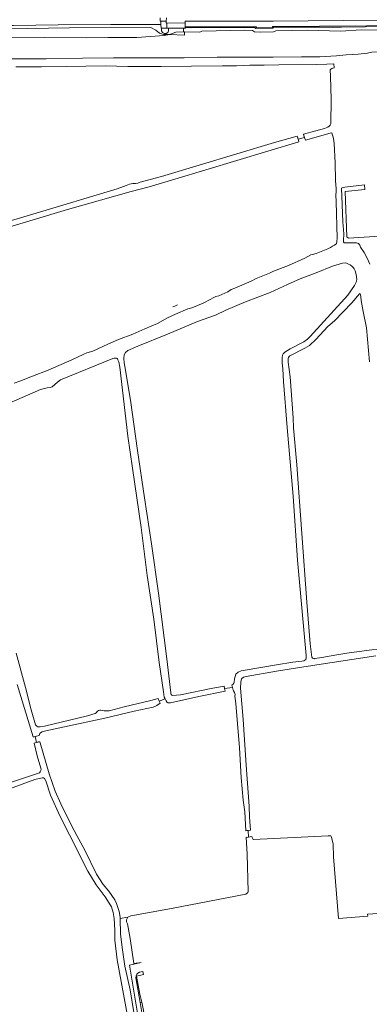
# Model space of a CAD drawing. Header units: metres. Extents: x 209813 to 223847, y 571801 to 587119.
# Tile 561 of 656: x 216440 to 216690, y 585157 to 585862. Entities that reach past the tile are written whole.
import ezdxf

# ---------------------------------------------------------------- set-up
doc = ezdxf.new("R2010")
doc.units = ezdxf.units.M
for name, color, linetype, lineweight in [('B-RO-GK-BESCHOEIING-G', 8, 'GK-BESCHOEIING', 0), ('B-RO-GR-GRAS-GV', 8, 'Continuous', 0), ('B-RO-GR-GROENVOORZIENING-GV', 8, 'Continuous', 0), ('B-RO-KW-KUNSTWERK_PERRON-GV', 8, 'Continuous', 0), ('B-RO-OG-TERREIN_CULTUURSCHEIDING-GV', 8, 'Continuous', 0), ('B-RO-OG-WEG-GV', 8, 'Continuous', 0), ('B-RO-VH-VERHARDING_HALFVERHARDING-GV', 8, 'Continuous', 0), ('B-RO-VH-VERHARDING_OPEN-GV', 8, 'Continuous', 0)]:
    doc.layers.add(name, color=color, linetype=linetype, lineweight=lineweight)
doc.linetypes.add('GK-BESCHOEIING', pattern='A,30,-5,[1,NLCS.shx,S=1,R=0,X=0,Y=0],-5', length=40)

msp = doc.modelspace()

# ---------------------------------------------------------------- linework, layer by layer
at = {"layer": 'B-RO-GK-BESCHOEIING-G', "flags": 128}
for points in [[(216642.477, 585779.789), (216642.849, 585778.645)], [(216638.059, 585778.398), (216638.398, 585777.263)], [(216638.398, 585777.263), (216638.66, 585776.384)], [(216638.66, 585776.384), (216638.88, 585775.646)], [(216638.88, 585775.646), (216639.245, 585774.424)], [(216642.849, 585778.645), (216643.186, 585777.609)], [(216643.186, 585777.609), (216643.435, 585776.843)], [(216643.435, 585776.843), (216643.807, 585775.697)], [(216549.83, 585656.673), (216549.001, 585656.308)], [(216550.453, 585656.948), (216549.83, 585656.673)], [(216551.398, 585657.365), (216550.453, 585656.948)], [(216552.32, 585657.772), (216551.398, 585657.365)], [(216591.554, 585385.043), (216591.364, 585385.901)], [(216591.788, 585383.99), (216591.554, 585385.043)], [(216591.973, 585383.154), (216591.788, 585383.99)], [(216592.204, 585382.11), (216591.973, 585383.154)], [(216450.619, 585349.011), (216452.541, 585349.415)], [(216452.541, 585349.415), (216453.6, 585349.638)], [(216449.165, 585348.704), (216450.065, 585348.894)], [(216450.758, 585344.567), (216449.925, 585344.376)], [(216450.065, 585348.894), (216450.619, 585349.011)], [(216451.56, 585344.751), (216450.758, 585344.567)], [(216453.136, 585345.113), (216451.56, 585344.751)], [(216454.007, 585345.313), (216453.136, 585345.113)]]:
    msp.add_lwpolyline(points, dxfattribs=at)
at = {"layer": 'B-RO-GR-GRAS-GV', "flags": 128}
for points in [[(216430.057, 585855.267), (216475.117, 585855.881), (216533.316, 585856.231), (216536.999, 585854.328), (216539.651, 585852.025), (216542.381, 585851.093), (216544.859, 585851.175), (216547.519, 585851.518), (216551.316, 585852.817), (216556.771, 585853.079), (216556.66, 585854.087), (216556.812, 585855.679), (216546.025, 585855.724), (216546.066, 585853.722), (216545.426, 585852.639), (216544.326, 585851.968), (216543.236, 585851.88), (216541.678, 585852.676), (216541.042, 585853.886), (216540.951, 585855.721), (216540.663, 585855.72), (216540.613, 585858.259), (216504.803, 585858.369), (216467.018, 585858.089), (216435.24, 585857.614)], [(216664.299, 585827.216), (216664.102, 585830.312), (216659.103, 585829.996), (216651.557, 585829.734), (216624.889, 585829.383), (216614.494, 585829.323), (216604.158, 585829.176), (216594.614, 585828.793), (216584.501, 585828.735), (216562.505, 585828.455), (216540.701, 585828.329), (216516.963, 585828.17), (216500.728, 585828.769), (216473.121, 585828.216), (216455.269, 585828.091), (216445.439, 585827.99), (216436.804, 585827.941)], [(216643.186, 585777.609), (216642.477, 585779.789), (216651.2, 585782.293), (216657.54, 585784.012), (216659.81, 585784.94), (216660.917, 585785.592), (216661.572, 585786.419), (216661.993, 585787.363), (216662.358, 585804.739), (216661.91, 585821.412), (216661.64, 585825.825)], [(216435.724, 585601.857), (216439.763, 585603.146), (216448.774, 585606.856), (216459.882, 585611.13), (216476.906, 585618.528), (216485.367, 585622.584), (216487.553, 585623.377), (216491.933, 585624.627), (216502.528, 585629.748), (216510.316, 585633.015), (216520.407, 585636.835), (216528.965, 585640.523), (216538.211, 585644.411), (216545.277, 585648.537), (216551.044, 585651.241), (216559.823, 585654.891), (216562.574, 585655.728), (216570.694, 585658.993), (216576.306, 585661.898), (216577.885, 585662.871), (216579.936, 585663.701), (216582.063, 585664.286), (216588.323, 585667.192), (216590.811, 585668.769), (216593.365, 585669.703), (216605.088, 585674.705), (216608.641, 585676.6), (216618.262, 585680.565), (216621.007, 585681.899), (216631.818, 585686.021), (216643.566, 585691.104), (216647.729, 585693.498), (216648.917, 585693.93), (216651.435, 585694.599), (216659.825, 585697.845), (216661.733, 585698.794), (216663.19, 585699.858), (216664.65, 585700.483), (216665.642, 585701.123), (216665.993, 585701.54), (216666.379, 585703.151), (216666.483, 585705.485), (216665.737, 585731.71), (216665.521, 585736.355), (216665.762, 585738.958), (216665.794, 585740.879), (216665.291, 585746.659), (216665.013, 585759.269), (216664.405, 585773.21), (216663.978, 585776.825), (216662.846, 585780.905), (216661.664, 585780.528), (216643.807, 585775.697), (216643.186, 585777.609), (216638.66, 585776.384), (216639.245, 585774.424), (216550.457, 585747.579), (216532.142, 585742.274), (216519.267, 585738.938), (216473.731, 585725.947), (216372.906, 585695.684)], [(216371.765, 585699.709), (216449.106, 585722.548), (216509.385, 585740.834), (216513.787, 585742.345), (216515.656, 585743.188), (216518.039, 585744.022), (216520.498, 585744.498), (216522.326, 585744.531), (216523.983, 585744.827), (216525.835, 585745.553), (216540.938, 585749.543), (216621.868, 585773.913), (216638.059, 585778.398), (216638.66, 585776.384)], [(216730.939, 585709.038), (216674.546, 585705.444), (216673.488, 585706.371), (216672.297, 585738.914), (216686.453, 585740.37), (216686.06, 585743.646), (216672.016, 585742.01), (216670.745, 585741.849), (216670.039, 585741.509), (216669.724, 585741.293), (216669.633, 585740.907), (216670.001, 585735.625), (216670.607, 585717.154), (216671.216, 585708.505), (216671.096, 585703.781), (216671.14, 585702.971), (216671.253, 585702.552), (216671.346, 585702.331), (216671.469, 585702.231), (216671.755, 585702.144), (216676.031, 585702.251), (216680.425, 585702.129), (216681.797, 585701.738), (216682.658, 585700.455), (216683.34, 585699.015), (216685.87, 585695.165), (216688.071, 585691.197), (216689.874, 585686.884)], [(216591.788, 585383.99), (216591.364, 585385.901), (216591.975, 585386.286), (216592.622, 585387.091), (216592.95, 585387.909), (216593.218, 585390.362), (216594.24, 585393.699), (216595.686, 585395.133), (216597.933, 585396.101), (216613.33, 585398.579), (216623.178, 585400.367), (216634.772, 585402.167), (216641.335, 585402.893), (216642.616, 585403.173), (216643.566, 585403.638), (216644.066, 585404.223), (216644.398, 585405.278), (216644.372, 585406.916), (216638.094, 585475.064), (216635.096, 585521.039), (216630.818, 585569.998), (216628.311, 585602.928), (216627.837, 585611.975), (216627.261, 585616.434), (216627.149, 585619.974), (216627.464, 585621.882), (216627.912, 585622.792), (216629.123, 585623.953), (216633.044, 585626.255), (216642.848, 585631.379), (216645.286, 585633.142), (216647.336, 585635.078), (216674.178, 585664.742), (216678.942, 585671.534), (216680.255, 585673.907), (216680.627, 585675.827), (216680.16, 585679.388), (216679.411, 585682.102), (216678.793, 585683.443), (216678.19, 585684.352), (216677.048, 585685.579), (216675.926, 585686.45), (216674.703, 585686.855), (216673.267, 585687.691), (216672.306, 585687.864), (216670.332, 585687.602), (216663.233, 585685.405), (216651.439, 585680.585), (216640.192, 585676.438), (216630.96, 585672.383), (216618.66, 585666.592), (216601.06, 585659.952), (216587.076, 585653.994), (216579.676, 585650.314), (216566.642, 585645.772), (216545.321, 585636.781), (216524.179, 585628.312), (216517.01, 585625.149), (216515.331, 585623.703), (216514.231, 585621.985), (216514.079, 585619.585), (216514.306, 585616.406), (216514.684, 585613.745), (216518.791, 585589.518), (216523.951, 585553.561), (216528.825, 585519.758), (216533.756, 585486.797), (216538.84, 585451.574), (216544.847, 585404.662), (216547.588, 585380.311)], [(216689.64, 585616.948), (216687.506, 585641.303), (216685.077, 585653.125), (216683.672, 585660.812), (216683.471, 585663.487), (216683.181, 585665.302), (216682.934, 585665.644), (216682.607, 585665.861), (216682.443, 585665.78), (216677.015, 585659.211), (216664.568, 585646.354), (216659.99, 585642.191), (216651.419, 585633.11), (216646.88, 585628.832), (216643.526, 585626.823), (216632.821, 585621.252), (216632.273, 585620.771), (216631.814, 585620.113), (216631.616, 585619.61), (216631.462, 585618.799), (216631.541, 585616.864), (216632.913, 585606.425), (216635.031, 585577.004), (216635.297, 585569.795), (216637.738, 585543.294), (216644.833, 585445.123), (216647.369, 585415.256), (216648.428, 585405.82), (216648.813, 585405.074), (216649.38, 585404.785), (216650.334, 585404.687), (216650.683, 585404.797), (216655.679, 585405.505), (216666.423, 585407.509), (216673.558, 585408.556), (216689.468, 585410.755), (216697.398, 585411.696)], [(216453.211, 585355.898), (216454.283, 585355.973), (216457.443, 585356.529), (216488.159, 585363.92), (216493.64, 585365.519), (216494.36, 585366.013), (216495.311, 585367.164), (216496.021, 585367.686), (216496.959, 585367.897), (216497.735, 585367.862), (216499.948, 585367.439), (216501.88, 585367.326), (216503.587, 585367.479), (216514.34, 585370.222), (216533.282, 585374.74), (216538.55, 585376.182), (216539.432, 585374.33), (216543.575, 585375.913), (216542.957, 585377.208), (216542.311, 585380.887), (216539.443, 585401.939), (216535.536, 585432.874), (216530.72, 585464.09), (216526.389, 585498.448), (216520.324, 585541.066), (216517.017, 585563.891), (216511.125, 585613.119), (216510.444, 585616.932), (216509.882, 585618.564), (216509.63, 585619.092), (216509.329, 585619.401), (216508.892, 585619.614), (216507.819, 585619.728), (216507.083, 585619.629), (216506.154, 585619.317), (216468.88, 585604.043), (216466.647, 585602.488), (216462.882, 585599.205), (216461.409, 585598.742), (216459.196, 585598.451), (216454.417, 585597.313), (216396.311, 585572.087)], [(216436.988, 585408.718), (216443.823, 585384.059), (216447.848, 585368.043), (216451.034, 585357.396)], [(216694.234, 585406.622), (216645.859, 585399.467), (216623.22, 585395.757), (216601.53, 585391.897), (216599.616, 585391.414), (216598.286, 585390.321), (216597.585, 585387.943), (216597.453, 585383.611), (216599.387, 585361.2), (216601.548, 585328.588), (216603.692, 585299.153), (216603.974, 585291.29), (216604.689, 585282.004), (216602.939, 585281.851), (216603.212, 585277.015), (216605.552, 585277.51), (216605.77, 585276.731), (216606.433, 585275.337), (216606.783, 585275.295), (216660.177, 585278.094), (216662.122, 585278.083), (216662.543, 585277.015), (216663.752, 585271.932), (216664.022, 585262.868), (216667.611, 585218.942), (216688.369, 585220.59), (216688.237, 585221.846), (216695.844, 585222.508)], [(216450.619, 585349.011), (216449.165, 585348.704), (216437.782, 585386.316)], [(216548.804, 585378.351), (216554.588, 585378.734), (216577.722, 585383.499), (216585.866, 585384.935), (216586.108, 585383.316)], [(216593.627, 585376.151), (216593.48, 585377.903), (216593.565, 585379.021), (216593.252, 585380.511), (216592.547, 585381.745), (216592.204, 585382.11), (216591.788, 585383.99), (216586.108, 585383.316), (216586.387, 585381.448), (216567.641, 585377.569), (216547.33, 585373.12)], [(216539.432, 585374.33), (216540.151, 585372.818), (216537.616, 585371.203), (216535.143, 585370.125), (216521.552, 585367.279), (216500.429, 585362.092), (216471.705, 585356.065), (216458.332, 585353.105), (216455.796, 585352.31), (216454.389, 585351.717), (216453.941, 585351.281), (216453.673, 585350.414), (216453.6, 585349.638), (216450.619, 585349.011), (216451.56, 585344.751), (216454.007, 585345.313), (216454.153, 585344.404), (216460.709, 585322.3), (216465.016, 585309.879), (216468.941, 585300.978), (216476.566, 585285.277), (216480.45, 585278.152), (216486.133, 585267.821), (216494.42, 585250.673), (216499.296, 585243.276), (216503.441, 585238.322), (216507.517, 585232.313), (216508.876, 585229.675), (216510.739, 585223.97), (216511.412, 585219.721), (216511.441, 585218.798), (216516.842, 585219.703), (216519.095, 585220.752), (216548.208, 585226.061), (216601.39, 585236.221), (216602.779, 585237.571), (216603.007, 585238.256), (216602.14, 585264.772), (216601.464, 585276.949), (216602.253, 585276.813), (216603.212, 585277.015)], [(216545.096, 585373.388), (216544.244, 585374.511), (216543.575, 585375.913)], [(216602.939, 585281.851), (216601.886, 585281.759), (216601.21, 585281.512), (216600.522, 585295.052), (216599.456, 585303.388), (216597.905, 585319.762), (216596.699, 585341.019), (216594.132, 585372.557), (216593.627, 585376.151)], [(216454.681, 585326.499), (216452.157, 585335.246), (216449.925, 585344.376), (216451.56, 585344.751)], [(216313.143, 585271.013), (216317.006, 585271.985), (216315.731, 585276.373), (216410.179, 585308.491), (216440.224, 585318.594), (216453.691, 585323.095)], [(216518.917, 585137.463), (216509.381, 585189.309), (216507.626, 585203.471), (216507.567, 585210.455), (216507.147, 585218.841), (216506.489, 585223.097), (216505.201, 585227.271), (216504.875, 585227.941), (216500.704, 585234.429), (216494.199, 585242.85), (216488.294, 585252.797), (216475.253, 585278.755), (216468.509, 585291.726), (216461.642, 585307.059), (216458.364, 585317.292), (216457.32, 585318.909), (216456.547, 585319.418), (216455.614, 585319.544), (216450.54, 585318.354), (216430.542, 585310.878)]]:
    msp.add_lwpolyline(points, dxfattribs=at)
at = {"layer": 'B-RO-GR-GRAS-GV'}
for points in [[(216661.64, 585825.825, -0.2708459), (216664.299, 585827.216)], [(216547.588, 585380.311, 0.297607), (216548.804, 585378.351)], [(216547.33, 585373.12, -0.182018), (216545.096, 585373.388)], [(216451.034, 585357.396, 0.3012473), (216453.211, 585355.898)], [(216453.691, 585323.095, 0.3452481), (216454.681, 585326.499)]]:
    msp.add_lwpolyline(points, format="xyb", dxfattribs=at)
at = {"layer": 'B-RO-GR-GROENVOORZIENING-GV', "flags": 128}
for points in [[(216721.068, 585857.615), (216620.301, 585857.014), (216620.315, 585855.995), (216608.891, 585855.957), (216608.826, 585856.684), (216557.94, 585856.64), (216557.939, 585855.674), (216558.258, 585855.672), (216558.24, 585856.116), (216562.769, 585856.039), (216594.104, 585856.273), (216607.551, 585856.3), (216608.481, 585855.506), (216620.826, 585855.683), (216620.798, 585856.307), (216622.797, 585856.336), (216641.883, 585856.479), (216669.543, 585856.455), (216721.078, 585857.087)], [(216700.25, 585854.172), (216683.845, 585854.611), (216669.008, 585853.508), (216645.217, 585854.199), (216622.699, 585853.734), (216621.034, 585853.156), (216611.654, 585852.918), (216607.575, 585853.156), (216606.08, 585854.006), (216600.404, 585854.278), (216569.941, 585853.476), (216568.481, 585852.953), (216557.391, 585853.063), (216557.469, 585850.796), (216546.639, 585851.126), (216542.988, 585850.426), (216523.374, 585848.933), (216502.707, 585849.009), (216487.187, 585848.862), (216457.224, 585849.031), (216433.583, 585848.763)], [(216557.939, 585855.674), (216556.812, 585855.679), (216556.66, 585854.087), (216556.771, 585853.079), (216557.391, 585853.063)], [(216431.718, 585833.672), (216458.506, 585833.848), (216484.41, 585834.173), (216506.675, 585834.41), (216532.458, 585834.406), (216557.24, 585834.375), (216580.804, 585834.904), (216600.934, 585835.02), (216620.726, 585835.025), (216641.17, 585835.099), (216654.262, 585835.306), (216666.102, 585835.985), (216672.956, 585836.547), (216681.463, 585837.207), (216688.355, 585837.898), (216691.252, 585838.42), (216700.202, 585838.739), (216710.155, 585839.25), (216712.174, 585839.556), (216716.762, 585840.722), (216718.83, 585841.252), (216720.118, 585841.704), (216729.477, 585843.772), (216737.921, 585844.692)]]:
    msp.add_lwpolyline(points, dxfattribs=at)
at = {"layer": 'B-RO-KW-KUNSTWERK_PERRON-GV', "flags": 128}
msp.add_lwpolyline([(216721.068, 585857.615), (216721.004, 585861.603), (216620.859, 585860.704), (216558.028, 585860.695), (216557.94, 585856.64), (216608.826, 585856.684), (216608.891, 585855.957), (216620.315, 585855.995), (216620.301, 585857.014)], close=True, dxfattribs=at)
at = {"layer": 'B-RO-OG-TERREIN_CULTUURSCHEIDING-GV'}
msp.add_lwpolyline([(216525.374, 585180.428, 0.3760225), (216522.711, 585176.412)], format="xyb", dxfattribs=at)
at = {"layer": 'B-RO-OG-TERREIN_CULTUURSCHEIDING-GV', "flags": 128}
msp.add_lwpolyline([(216522.711, 585176.412), (216525.734, 585158.701), (216526.851, 585158.924), (216525.589, 585164.671), (216523.051, 585177.59), (216528.076, 585178.761), (216527.715, 585180.913), (216525.374, 585180.428)], dxfattribs=at)
at = {"layer": 'B-RO-OG-WEG-GV', "flags": 128}
for points in [[(216524.616, 585146.824), (216518.008, 585185.54), (216526.378, 585187.423), (216521.134, 585186.658), (216518.631, 585204.535), (216516.648, 585215.156), (216516.046, 585216.478), (216516.007, 585217.993), (216516.842, 585219.703), (216511.441, 585218.798), (216511.793, 585207.551), (216513.131, 585196.45), (216514.77, 585184.876), (216518.52, 585167.888), (216522.915, 585141.263)], [(216561.966, 585117.61), (216561.618, 585119.922), (216555.279, 585118.845), (216536.905, 585114.977), (216536.576, 585115.991), (216535.221, 585116.158), (216527.363, 585156.591), (216526.851, 585158.924), (216525.734, 585158.701), (216527.676, 585147.323), (216528.412, 585141.697), (216530.986, 585126.127), (216532.728, 585118.084), (216533.927, 585115.171), (216533.974, 585114.926)]]:
    msp.add_lwpolyline(points, dxfattribs=at)
at = {"layer": 'B-RO-VH-VERHARDING_HALFVERHARDING-GV', "flags": 128}
for points in [[(216218.758, 585866.456), (216218.94, 585858.835), (216218.757, 585858.834), (216218.752, 585857.241), (216255.572, 585856.797), (216296.381, 585857.243), (216329.024, 585857.389), (216362.594, 585857.871), (216398.057, 585857.54), (216435.24, 585857.614), (216467.018, 585858.089), (216504.803, 585858.369), (216540.613, 585858.259), (216540.566, 585860.655), (216540.063, 585860.652), (216540.047, 585863.102)], [(216544.484, 585863.138), (216544.361, 585860.672), (216544.337, 585859.35), (216558.002, 585859.407), (216558.028, 585860.695), (216620.859, 585860.704), (216721.004, 585861.603), (216721.041, 585860.005), (216737.914, 585860.331), (216743.93, 585860.54), (216743.717, 585862.275)]]:
    msp.add_lwpolyline(points, dxfattribs=at)
at = {"layer": 'B-RO-VH-VERHARDING_OPEN-GV', "flags": 128}
msp.add_lwpolyline([(216540.613, 585858.259), (216540.663, 585855.72), (216544.831, 585855.729), (216544.799, 585859.345), (216544.337, 585859.35), (216544.361, 585860.672), (216540.566, 585860.655)], close=True, dxfattribs=at)
for points in [[(216544.831, 585855.729), (216557.939, 585855.674), (216558.002, 585859.407), (216544.799, 585859.345)], [(216540.951, 585855.721), (216541.042, 585853.886), (216541.678, 585852.676), (216543.236, 585851.88), (216544.326, 585851.968), (216545.426, 585852.639), (216546.066, 585853.722), (216546.025, 585855.724)]]:
    msp.add_lwpolyline(points, dxfattribs=at)

doc.saveas('drawing.dxf')
